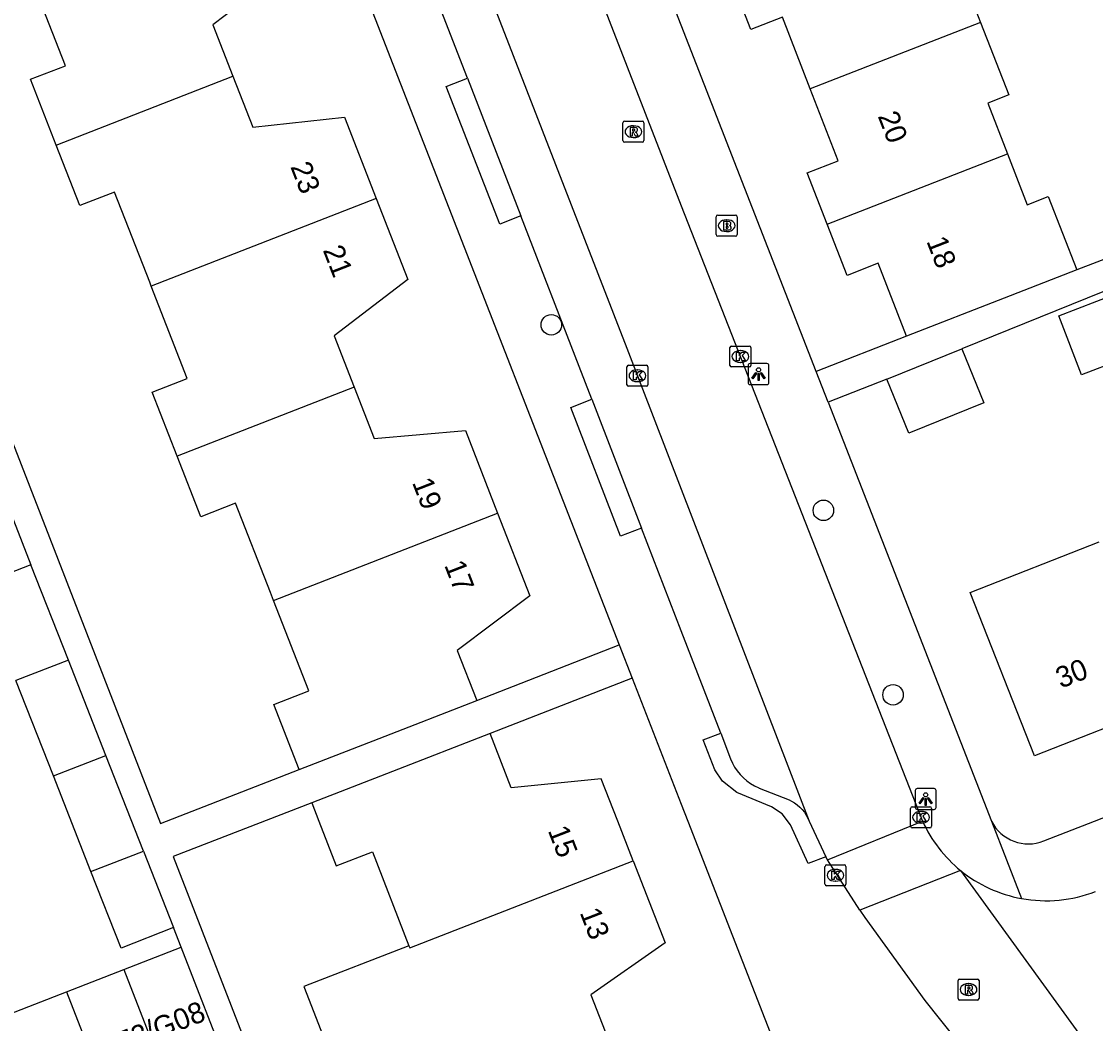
# Model space of a CAD drawing. Extents: x 159689 to 160786, y 387323 to 388339.
# Drawn here: x 159968.5 to 160019.8, y 387740.3 to 387788.1 of the extents above; entities that cross this region are included whole.
import ezdxf

# ---------------------------------------------------------------- set-up
doc = ezdxf.new("R2010")
doc.units = 0
for name, color, linetype in [('IMGEO_Boom', 7, 'Continuous'), ('IMGEO_Brandkraan', 7, 'Continuous'), ('IMGEO_Kolk', 7, 'Continuous'), ('IMGEO_Lichtpunt', 7, 'Continuous'), ('IMGEO_Pand', 7, 'Continuous'), ('IMGEO_Pand_nummerreeks', 7, 'Continuous'), ('IMGEO_Rijbaan_lokaal_open', 7, 'Continuous'), ('IMGEO_Rioolput', 7, 'Continuous'), ('IMGEO_Voetpad_open', 7, 'Continuous')]:
    doc.layers.add(name, color=color, linetype=linetype)

msp = doc.modelspace()

# ---------------------------------------------------------------- linework, layer by layer
at = {"layer": 'IMGEO_Boom'}
for centre in [(159993.8, 387773.675), (160006.786, 387764.825), (160010.11, 387756.025)]:
    msp.add_circle(centre, 0.489, dxfattribs=at)
at = {"layer": 'IMGEO_Brandkraan'}
for p, q in [((160001.669, 387777.978), (160001.669, 387778.83)), ((160001.744, 387778.904), (160002.596, 387778.904)), ((160002.157, 387778.684), (160002.182, 387778.684)), ((160002.67, 387778.83), (160002.67, 387777.978)), ((160002.18, 387778.124), (160002.155, 387778.124)), ((160002.596, 387777.904), (160001.744, 387777.904))]:
    msp.add_line(p, q, dxfattribs=at)
for points in [[(160001.669, 387777.978), (160001.669, 387778.83)], [(160001.744, 387778.904), (160002.596, 387778.904)], [(160002.017, 387778.604), (160002.017, 387778.204), (160002.23, 387778.204)], [(160002.248, 387778.604), (160002.017, 387778.604)], [(160002.67, 387778.83), (160002.67, 387777.978)], [(160002.196, 387778.523), (160002.142, 387778.523), (160002.142, 387778.447)], [(160002.142, 387778.447), (160002.195, 387778.447)], [(160002.204, 387778.371), (160002.142, 387778.371), (160002.142, 387778.29)], [(160002.142, 387778.29), (160002.204, 387778.29)], [(160002.596, 387777.904), (160001.744, 387777.904)]]:
    msp.add_lwpolyline(points, dxfattribs=at)
for centre, radius, start, end in [((160001.746, 387778.828), 0.0765, 91.552, 178.448), ((160001.746, 387778.828), 0.0765, 91.552, 178.448), ((160002.252, 387778.459), 0.145, 59.4692, 91.5367), ((160002.277, 387778.506), 0.0922, 285.5137, 58.1501), ((160002.594, 387778.828), 0.0765, 1.552, 88.448), ((160002.594, 387778.828), 0.0765, 1.552, 88.448), ((160002.197, 387778.485), 0.0379, 267.8285, 90.9355), ((160002.205, 387778.33), 0.0404, 269.8759, 90.5077), ((160002.236, 387778.455), 0.251, 268.6676, 293.5347), ((160002.282, 387778.314), 0.105, 301.3115, 78.989), ((160001.746, 387777.98), 0.0765, 181.552, 268.448), ((160001.746, 387777.98), 0.0765, 181.552, 268.448), ((160002.594, 387777.98), 0.0765, 271.552, 358.448), ((160002.594, 387777.98), 0.0765, 271.552, 358.448)]:
    msp.add_arc(centre, radius, start, end, dxfattribs=at)
for centre, major_axis, ratio, start_param, end_param in [((160002.156, 387778.404), (-0.387, 0.002), 0.722429, 4.712389, 7.853982), ((160002.181, 387778.404), (-0.39, 0.002), 0.717154, 1.570796, 4.712389)]:
    msp.add_ellipse(centre, major_axis=major_axis, ratio=ratio, start_param=start_param, end_param=end_param, dxfattribs=at)
at = {"layer": 'IMGEO_Kolk'}
for p, q in [((160002.323, 387771.738), (160002.323, 387772.59)), ((160002.398, 387772.664), (160003.25, 387772.664)), ((160002.811, 387772.444), (160002.836, 387772.444)), ((160003.324, 387772.59), (160003.324, 387771.738)), ((160002.834, 387771.884), (160002.809, 387771.884)), ((159997.409, 387770.82), (159997.409, 387771.672)), ((159997.484, 387771.746), (159998.336, 387771.746)), ((159997.897, 387771.526), (159997.922, 387771.526)), ((159998.41, 387771.672), (159998.41, 387770.82)), ((160003.25, 387771.664), (160002.398, 387771.664)), ((159997.92, 387770.966), (159997.895, 387770.966)), ((159998.336, 387770.746), (159997.484, 387770.746)), ((160010.945, 387749.756), (160010.945, 387750.608)), ((160011.02, 387750.682), (160011.872, 387750.682)), ((160011.433, 387750.462), (160011.458, 387750.462)), ((160011.946, 387750.608), (160011.946, 387749.756)), ((160011.456, 387749.902), (160011.431, 387749.902)), ((160011.872, 387749.682), (160011.02, 387749.682)), ((160006.862, 387746.99), (160006.862, 387747.842)), ((160006.937, 387747.916), (160007.789, 387747.916)), ((160007.863, 387747.842), (160007.863, 387746.99)), ((160007.35, 387747.696), (160007.375, 387747.696)), ((160007.789, 387746.916), (160006.937, 387746.916)), ((160007.373, 387747.136), (160007.348, 387747.136))]:
    msp.add_line(p, q, dxfattribs=at)
for points in [[(160002.323, 387771.738), (160002.323, 387772.59)], [(160002.398, 387772.664), (160003.25, 387772.664)], [(160003.324, 387772.59), (160003.324, 387771.738)], [(160002.644, 387772.364), (160002.767, 387772.364), (160002.767, 387772.213), (160002.897, 387772.364), (160003.061, 387772.364), (160002.915, 387772.213), (160003.068, 387771.964), (160002.916, 387771.964), (160002.831, 387772.128), (160002.767, 387772.061), (160002.767, 387771.964), (160002.644, 387771.964), (160002.644, 387772.364)], [(159997.409, 387770.82), (159997.409, 387771.672)], [(159997.484, 387771.746), (159998.336, 387771.746)], [(159997.73, 387771.446), (159997.853, 387771.446), (159997.853, 387771.295), (159997.983, 387771.446), (159998.147, 387771.446), (159998.001, 387771.295), (159998.154, 387771.046), (159998.002, 387771.046), (159997.917, 387771.21), (159997.853, 387771.143), (159997.853, 387771.046), (159997.73, 387771.046), (159997.73, 387771.446)], [(159998.41, 387771.672), (159998.41, 387770.82)], [(160003.25, 387771.664), (160002.398, 387771.664)], [(159998.336, 387770.746), (159997.484, 387770.746)], [(160010.945, 387749.756), (160010.945, 387750.608)], [(160011.02, 387750.682), (160011.872, 387750.682)], [(160011.266, 387750.382), (160011.389, 387750.382), (160011.389, 387750.231), (160011.519, 387750.382), (160011.683, 387750.382), (160011.537, 387750.231), (160011.69, 387749.982), (160011.538, 387749.982), (160011.453, 387750.146), (160011.389, 387750.079), (160011.389, 387749.982), (160011.266, 387749.982), (160011.266, 387750.382)], [(160011.946, 387750.608), (160011.946, 387749.756)], [(160011.872, 387749.682), (160011.02, 387749.682)], [(160006.862, 387746.99), (160006.862, 387747.842)], [(160006.937, 387747.916), (160007.789, 387747.916)], [(160007.863, 387747.842), (160007.863, 387746.99)], [(160007.183, 387747.616), (160007.306, 387747.616), (160007.306, 387747.465), (160007.436, 387747.616), (160007.6, 387747.616), (160007.454, 387747.465), (160007.607, 387747.216), (160007.455, 387747.216), (160007.37, 387747.38), (160007.306, 387747.313), (160007.306, 387747.216), (160007.183, 387747.216), (160007.183, 387747.616)], [(160007.789, 387746.916), (160006.937, 387746.916)]]:
    msp.add_lwpolyline(points, dxfattribs=at)
for centre, start, end in [((160002.4, 387772.588), 91.552, 178.448), ((160002.4, 387772.588), 91.552, 178.448), ((160003.248, 387772.588), 1.552, 88.448), ((160003.248, 387772.588), 1.552, 88.448), ((159997.486, 387771.67), 91.552, 178.448), ((159997.486, 387771.67), 91.552, 178.448), ((159998.334, 387771.67), 1.552, 88.448), ((159998.334, 387771.67), 1.552, 88.448), ((160002.4, 387771.74), 181.552, 268.448), ((160002.4, 387771.74), 181.552, 268.448), ((160003.248, 387771.74), 271.552, 358.448), ((160003.248, 387771.74), 271.552, 358.448), ((159997.486, 387770.822), 181.552, 268.448), ((159997.486, 387770.822), 181.552, 268.448), ((159998.334, 387770.822), 271.552, 358.448), ((159998.334, 387770.822), 271.552, 358.448), ((160011.022, 387750.606), 91.552, 178.448), ((160011.022, 387750.606), 91.552, 178.448), ((160011.87, 387750.606), 1.552, 88.448), ((160011.87, 387750.606), 1.552, 88.448), ((160011.022, 387749.758), 181.552, 268.448), ((160011.022, 387749.758), 181.552, 268.448), ((160011.87, 387749.758), 271.552, 358.448), ((160011.87, 387749.758), 271.552, 358.448), ((160006.939, 387747.84), 91.552, 178.448), ((160006.939, 387747.84), 91.552, 178.448), ((160007.787, 387747.84), 1.552, 88.448), ((160007.787, 387747.84), 1.552, 88.448), ((160006.939, 387746.992), 181.552, 268.448), ((160006.939, 387746.992), 181.552, 268.448), ((160007.787, 387746.992), 271.552, 358.448), ((160007.787, 387746.992), 271.552, 358.448)]:
    msp.add_arc(centre, 0.0765, start, end, dxfattribs=at)
for centre, major_axis, ratio, start_param, end_param in [((160002.81, 387772.164), (-0.387, 0.002), 0.722429, 4.712389, 7.853982), ((160002.835, 387772.164), (-0.39, 0.002), 0.717154, 1.570796, 4.712389), ((159997.896, 387771.246), (-0.387, 0.002), 0.722429, 4.712389, 7.853982), ((159997.921, 387771.246), (-0.39, 0.002), 0.717154, 1.570796, 4.712389), ((160011.432, 387750.182), (-0.387, 0.002), 0.722429, 4.712389, 7.853982), ((160011.457, 387750.182), (-0.39, 0.002), 0.717154, 1.570796, 4.712389), ((160007.349, 387747.416), (-0.387, 0.002), 0.722429, 4.712389, 7.853982), ((160007.374, 387747.416), (-0.39, 0.002), 0.717154, 1.570796, 4.712389)]:
    msp.add_ellipse(centre, major_axis=major_axis, ratio=ratio, start_param=start_param, end_param=end_param, dxfattribs=at)
at = {"layer": 'IMGEO_Lichtpunt'}
for p, q in [((160003.191, 387771.73), (160003.191, 387770.923)), ((160003.191, 387771.73), (160003.191, 387770.923)), ((160004.093, 387771.825), (160003.285, 387771.825)), ((160004.093, 387771.825), (160003.285, 387771.825)), ((160004.187, 387770.923), (160004.187, 387771.73)), ((160004.187, 387770.923), (160004.187, 387771.73)), ((160003.285, 387770.829), (160004.093, 387770.829)), ((160003.285, 387770.829), (160004.093, 387770.829)), ((160011.169, 387751.457), (160011.169, 387750.65)), ((160011.169, 387751.457), (160011.169, 387750.65)), ((160012.071, 387751.552), (160011.263, 387751.552)), ((160012.071, 387751.552), (160011.263, 387751.552)), ((160012.165, 387750.65), (160012.165, 387751.457)), ((160012.165, 387750.65), (160012.165, 387751.457)), ((160011.263, 387750.556), (160012.071, 387750.556)), ((160011.263, 387750.556), (160012.071, 387750.556))]:
    msp.add_line(p, q, dxfattribs=at)
for points in [[(160003.565, 387771.394), (160003.604, 387771.366), (160003.416, 387771.104), (160003.378, 387771.131), (160003.565, 387771.394)], [(160003.777, 387771.366), (160003.815, 387771.393), (160004.002, 387771.131), (160003.963, 387771.103), (160003.777, 387771.366)], [(160003.667, 387771.346), (160003.714, 387771.346), (160003.714, 387771.024), (160003.667, 387771.024), (160003.667, 387771.346)], [(160011.543, 387751.121), (160011.582, 387751.093), (160011.394, 387750.831), (160011.356, 387750.858), (160011.543, 387751.121)], [(160011.645, 387751.073), (160011.692, 387751.073), (160011.692, 387750.751), (160011.645, 387750.751), (160011.645, 387751.073)], [(160011.755, 387751.093), (160011.793, 387751.12), (160011.98, 387750.858), (160011.941, 387750.83), (160011.755, 387751.093)]]:
    msp.add_lwpolyline(points, dxfattribs=at)
for centre in [(160003.69, 387771.528), (160011.668, 387751.255)]:
    msp.add_circle(centre, 0.0994, dxfattribs=at)
for centre, start, end in [((160003.285, 387771.73), 90, 180), ((160003.285, 387771.73), 90, 180), ((160004.093, 387771.73), 0, 90), ((160004.093, 387771.73), 0, 90), ((160003.285, 387770.923), 180, 270), ((160003.285, 387770.923), 180, 270), ((160004.093, 387770.923), 270, 0), ((160004.093, 387770.923), 270, 360), ((160011.263, 387751.457), 90, 180), ((160011.263, 387751.457), 90, 180), ((160012.071, 387751.457), 0, 90), ((160012.071, 387751.457), 0, 90), ((160011.263, 387750.65), 180, 270), ((160011.263, 387750.65), 180, 270), ((160012.071, 387750.65), 270, 0), ((160012.071, 387750.65), 270, 360)]:
    msp.add_arc(centre, 0.0946, start, end, dxfattribs=at)
at = {"layer": 'IMGEO_Pand'}
for points in [[(159979.653, 387794.57), (159981.173, 387790.667), (159977.647, 387787.985), (159978.599, 387785.541)], [(160010.995, 387793.591), (160011.943, 387791.153), (160012.945, 387791.543), (160014.289, 387788.09)], [(159970.164, 387782.252), (159968.942, 387785.388), (159970.608, 387786.036), (159968.914, 387790.384)], [(160006.161, 387784.925), (160004.828, 387788.351), (160003.33, 387787.768), (160002.371, 387790.232)], [(160014.289, 387788.09), (160006.161, 387784.925)], [(160014.289, 387788.09), (160015.629, 387784.646), (160014.628, 387784.256), (160015.571, 387781.831)], [(159970.164, 387782.252), (159978.599, 387785.541)], [(159978.599, 387785.541), (159979.552, 387783.096), (159983.935, 387783.583), (159985.444, 387779.708)], [(160006.962, 387778.478), (160006.011, 387780.921), (160007.494, 387781.498), (160006.161, 387784.925)], [(159974.704, 387775.52), (159974.632, 387775.704), (159972.956, 387780.008), (159971.291, 387779.359), (159970.164, 387782.252)], [(160006.962, 387778.478), (160015.571, 387781.831)], [(160015.571, 387781.831), (160016.516, 387779.405), (160017.516, 387779.795), (160018.878, 387776.295)], [(159985.444, 387779.708), (159974.704, 387775.52)], [(159985.444, 387779.708), (159986.955, 387775.83), (159983.443, 387773.148), (159984.396, 387770.701)], [(160010.75, 387773.133), (160009.397, 387776.611), (160007.913, 387776.033), (160006.962, 387778.478)], [(160018.878, 387776.295), (160015.41, 387774.946), (160010.75, 387773.133)], [(159975.947, 387767.407), (159974.757, 387770.461), (159976.422, 387771.109), (159974.704, 387775.52)], [(160022.762, 387772.689), (160019.107, 387771.287), (160018.024, 387774.111), (160021.655, 387775.504)], [(160013.399, 387772.535), (160014.444, 387769.949), (160010.862, 387768.501), (160009.817, 387771.087)], [(160009.817, 387771.087), (160013.399, 387772.535)], [(159984.396, 387770.701), (159975.947, 387767.407)], [(159984.396, 387770.701), (159985.348, 387768.257), (159989.699, 387768.633), (159991.235, 387764.69)], [(159980.546, 387760.522), (159980.394, 387760.911), (159978.735, 387765.172), (159977.07, 387764.523), (159975.947, 387767.407)], [(159967.177, 387766.778), (159968.967, 387762.225)], [(159980.546, 387760.522), (159991.235, 387764.69)], [(159991.235, 387764.69), (159992.771, 387760.747), (159989.312, 387758.137), (159990.239, 387755.758)], [(160023.011, 387755.532), (160016.854, 387753.112), (160013.793, 387760.899), (160019.95, 387763.319)], [(159968.967, 387762.225), (159966.459, 387761.255)], [(159970.756, 387757.678), (159968.967, 387762.225)], [(159981.77, 387752.459), (159980.558, 387755.57), (159982.223, 387756.218), (159980.546, 387760.522)], [(159970.756, 387757.678), (159968.248, 387756.708)], [(159972.546, 387753.126), (159970.756, 387757.678)], [(159970.038, 387752.156), (159968.248, 387756.708)], [(159981.77, 387752.459), (159985.58, 387753.943), (159990.239, 387755.758)], [(159990.876, 387754.183), (159986.216, 387752.372), (159982.371, 387750.877)], [(159997.708, 387748.102), (159996.971, 387750), (159996.187, 387752.016), (159991.887, 387751.582), (159990.876, 387754.183)], [(159970.038, 387752.156), (159972.546, 387753.126)], [(159974.337, 387748.573), (159972.546, 387753.126)], [(159971.829, 387747.603), (159970.038, 387752.156)], [(159982.371, 387750.877), (159982.712, 387750), (159983.54, 387747.87), (159985.261, 387748.539), (159987.004, 387744.054)], [(159971.829, 387747.603), (159974.337, 387748.573)], [(159974.337, 387748.573), (159975.772, 387744.925)], [(159987.004, 387744.054), (159987.045, 387743.95), (159997.708, 387748.102)], [(159997.708, 387748.102), (159999.229, 387744.189), (159995.682, 387741.712), (159996.618, 387739.305)], [(159975.772, 387744.925), (159973.269, 387743.94), (159971.829, 387747.603)], [(159973.399, 387742.924), (159976.136, 387743.991)], [(159975.68, 387737.076), (159978.416, 387738.143), (159976.136, 387743.991)], [(159987.004, 387744.054), (159981.993, 387742.106), (159984.024, 387736.881), (159987.314, 387738.16), (159988.086, 387736.175)], [(159970.663, 387741.857), (159973.399, 387742.924)], [(159973.399, 387742.924), (159975.68, 387737.076)], [(159967.926, 387740.79), (159970.663, 387741.857)], [(159970.663, 387741.857), (159972.943, 387736.009)]]:
    msp.add_lwpolyline(points, dxfattribs=at)
at = {"layer": 'IMGEO_Rijbaan_lokaal_open'}
for points in [[(159989.073, 387807.461), (159989.799, 387805.6), (160000, 387779.358), (160011.517, 387750)], [(159984.537, 387805.698), (159997.403, 387772.562), (160000, 387765.834), (160006.114, 387750)], [(160006.114, 387750), (160006.904, 387748.302)], [(160006.979, 387748.153), (160011.517, 387750)], [(160006.979, 387748.153), (160006.904, 387748.302)], [(160008.53, 387745.755), (160006.979, 387748.153)], [(160013.336, 387747.64), (160008.53, 387745.755)], [(160013.336, 387747.64), (160021.961, 387735.751)], [(160008.53, 387745.755), (160008.762, 387745.396), (160011.619, 387741.451), (160015.485, 387736.6), (160016.05, 387735.681), (160016.293, 387735.286), (160016.681, 387734.654), (160016.715, 387734.598)]]:
    msp.add_lwpolyline(points, dxfattribs=at)
for centre, radius, start, end in [((160017.505, 387752.734), 6.583, 204.5428, 230.7046), ((160017.413, 387752.706), 6.503, 231.1746, 259.6529), ((160017.419, 387752.668), 6.466, 259.5356, 291.345)]:
    msp.add_arc(centre, radius, start, end, dxfattribs=at)
at = {"layer": 'IMGEO_Rioolput'}
for p, q in [((159997.219, 387782.463), (159997.219, 387783.315)), ((159997.294, 387783.389), (159998.146, 387783.389)), ((159997.707, 387783.169), (159997.732, 387783.169)), ((159998.22, 387783.315), (159998.22, 387782.463)), ((159998.146, 387782.389), (159997.294, 387782.389)), ((159997.73, 387782.609), (159997.705, 387782.609)), ((160013.213, 387741.541), (160013.213, 387742.393)), ((160013.288, 387742.467), (160014.14, 387742.467)), ((160013.701, 387742.247), (160013.726, 387742.247)), ((160014.214, 387742.393), (160014.214, 387741.541)), ((160013.724, 387741.687), (160013.699, 387741.687)), ((160014.14, 387741.467), (160013.288, 387741.467))]:
    msp.add_line(p, q, dxfattribs=at)
for points in [[(159997.219, 387782.463), (159997.219, 387783.315)], [(159997.294, 387783.389), (159998.146, 387783.389)], [(159998.22, 387783.315), (159998.22, 387782.463)], [(159997.808, 387783.087), (159997.556, 387783.089), (159997.556, 387782.689)], [(159997.556, 387782.689), (159997.68, 387782.689), (159997.68, 387782.851), (159997.691, 387782.851)], [(159997.734, 387783.008), (159997.68, 387783.008), (159997.68, 387782.927)], [(159997.68, 387782.927), (159997.732, 387782.927)], [(159997.738, 387782.822), (159997.809, 387782.689), (159997.949, 387782.689), (159997.884, 387782.815)], [(159998.146, 387782.389), (159997.294, 387782.389)], [(160013.213, 387741.541), (160013.213, 387742.393)], [(160013.288, 387742.467), (160014.14, 387742.467)], [(160013.802, 387742.165), (160013.55, 387742.167), (160013.55, 387741.767)], [(160014.214, 387742.393), (160014.214, 387741.541)], [(160013.55, 387741.767), (160013.674, 387741.767), (160013.674, 387741.929), (160013.685, 387741.929)], [(160013.728, 387742.086), (160013.674, 387742.086), (160013.674, 387742.005)], [(160013.674, 387742.005), (160013.726, 387742.005)], [(160013.732, 387741.9), (160013.803, 387741.767), (160013.943, 387741.767), (160013.878, 387741.893)], [(160014.14, 387741.467), (160013.288, 387741.467)]]:
    msp.add_lwpolyline(points, dxfattribs=at)
for centre, radius, start, end in [((159997.296, 387783.313), 0.0765, 91.552, 178.448), ((159997.296, 387783.313), 0.0765, 91.552, 178.448), ((159998.144, 387783.313), 0.0765, 1.552, 88.448), ((159998.144, 387783.313), 0.0765, 1.552, 88.448), ((159997.69, 387782.798), 0.0533, 26.0293, 88.6989), ((159997.716, 387783.116), 0.19, 274.7715, 282.9687), ((159997.74, 387782.912), 0.0964, 77.0061, 93.1865), ((159997.754, 387782.969), 0.0378, 276.6634, 79.6772), ((159997.807, 387782.977), 0.109, 350.3612, 89.416), ((159997.805, 387782.977), 0.112, 277.5842, 350.9817), ((159997.789, 387782.762), 0.108, 29.5134, 73.7905), ((159997.296, 387782.465), 0.0765, 181.552, 268.448), ((159997.296, 387782.465), 0.0765, 181.552, 268.448), ((159998.144, 387782.465), 0.0765, 271.552, 358.448), ((159998.144, 387782.465), 0.0765, 271.552, 358.448), ((160013.29, 387742.391), 0.0765, 91.552, 178.448), ((160013.29, 387742.391), 0.0765, 91.552, 178.448), ((160013.801, 387742.055), 0.109, 350.3612, 89.416), ((160014.138, 387742.391), 0.0765, 1.552, 88.448), ((160014.138, 387742.391), 0.0765, 1.552, 88.448), ((160013.684, 387741.876), 0.0533, 26.0293, 88.6989), ((160013.71, 387742.194), 0.19, 274.7715, 282.9687), ((160013.734, 387741.99), 0.0964, 77.0061, 93.1865), ((160013.748, 387742.047), 0.0378, 276.6634, 79.6772), ((160013.799, 387742.055), 0.112, 277.5842, 350.9817), ((160013.783, 387741.84), 0.108, 29.5134, 73.7905), ((160013.29, 387741.543), 0.0765, 181.552, 268.448), ((160013.29, 387741.543), 0.0765, 181.552, 268.448), ((160014.138, 387741.543), 0.0765, 271.552, 358.448), ((160014.138, 387741.543), 0.0765, 271.552, 358.448)]:
    msp.add_arc(centre, radius, start, end, dxfattribs=at)
for centre, major_axis, ratio, start_param, end_param in [((159997.706, 387782.889), (-0.387, 0.002), 0.722429, 4.712389, 7.853982), ((159997.731, 387782.889), (-0.39, 0.002), 0.717154, 1.570796, 4.712389), ((160013.7, 387741.967), (-0.387, 0.002), 0.722429, 4.712389, 7.853982), ((160013.725, 387741.967), (-0.39, 0.002), 0.717154, 1.570796, 4.712389)]:
    msp.add_ellipse(centre, major_axis=major_axis, ratio=ratio, start_param=start_param, end_param=end_param, dxfattribs=at)
at = {"layer": 'IMGEO_Voetpad_open'}
for points in [[(160006.441, 387771.453), (160000, 387787.977), (159984.221, 387828.456)], [(159976.904, 387810.067), (159997.04, 387758.409)], [(159954.35, 387803.411), (159975.149, 387749.886), (159981.77, 387752.459)], [(159989.793, 387785.441), (159986.474, 387793.988)], [(160047.504, 387785.909), (160029.842, 387779.175), (160013.399, 387772.535)], [(159992.345, 387778.867), (159991.338, 387778.476), (159988.786, 387785.05), (159989.793, 387785.441)], [(159989.793, 387785.441), (159992.345, 387778.867)], [(159995.737, 387770.123), (159995.134, 387771.684), (159992.345, 387778.867)], [(160025.281, 387778.75), (160018.878, 387776.295)], [(160010.75, 387773.133), (160006.441, 387771.453)], [(160007.01, 387769.993), (160006.441, 387771.453)], [(160009.817, 387771.087), (160007.01, 387769.993)], [(159998.11, 387763.975), (159997.102, 387763.586), (159994.729, 387769.734), (159995.737, 387770.123)], [(159995.737, 387770.123), (159998.11, 387763.975)], [(160007.01, 387769.993), (160014.804, 387750)], [(160017.309, 387749.053), (160019.73, 387750), (160063.953, 387767.299)], [(160001.884, 387754.196), (160000, 387759.081), (159998.11, 387763.975)], [(159990.239, 387755.758), (159997.04, 387758.409)], [(159997.04, 387758.409), (159997.657, 387756.826)], [(159997.657, 387756.826), (159990.876, 387754.183)], [(159997.657, 387756.826), (160000, 387750.816), (160000.318, 387750), (160020.94, 387697.092)], [(160006.904, 387748.302), (160006.064, 387747.978), (160005.209, 387749.825), (160004.823, 387750.344), (160004.305, 387750.685), (160002.66, 387751.361), (160001.973, 387751.9), (160001.605, 387752.445), (160001.044, 387753.872), (160001.884, 387754.196)], [(160001.884, 387754.196), (160002.357, 387752.97), (160002.445, 387752.769), (160002.551, 387752.577), (160002.674, 387752.395), (160002.813, 387752.224), (160002.966, 387752.067), (160003.132, 387751.924), (160003.311, 387751.796), (160003.5, 387751.685), (160003.699, 387751.592), (160003.727, 387751.58), (160005.145, 387751.009), (160005.267, 387750.95), (160005.408, 387750.868), (160005.54, 387750.774), (160005.663, 387750.668), (160005.777, 387750.552), (160005.879, 387750.426), (160005.97, 387750.291), (160006.049, 387750.149), (160006.114, 387750)], [(159982.371, 387750.877), (159975.76, 387748.314), (159998.986, 387688.539), (160005.599, 387691.121)], [(160014.804, 387750), (160016.245, 387746.309)], [(159976.136, 387743.991), (159975.772, 387744.925)]]:
    msp.add_lwpolyline(points, dxfattribs=at)
msp.add_arc((160016.576, 387750.899), 1.987, 206.9171, 291.6653, dxfattribs=at)

# ---------------------------------------------------------------- texts
at = {"layer": 'IMGEO_Pand_nummerreeks'}
for s, rotation, p in [('20', 291.2565, (160009.368, 387783.635)), ('23', 291.2794, (159981.334, 387781.224)), ('18', 291.2565, (160011.689, 387777.669)), ('21', 291.2794, (159982.885, 387777.243)), ('19', 291.2852, (159987.144, 387766.156)), ('17', 291.2852, (159988.68, 387762.213)), ('30', 21.4586, (160018.119, 387756.317)), ('15', 291.2393, (159993.623, 387749.557)), ('13', 291.2393, (159995.144, 387745.643)), ('72/G08', 21.2393, (159973.291, 387738.925))]:
    msp.add_text(s, height=1, rotation=rotation, dxfattribs=at).set_placement(p)

doc.saveas('drawing.dxf')
